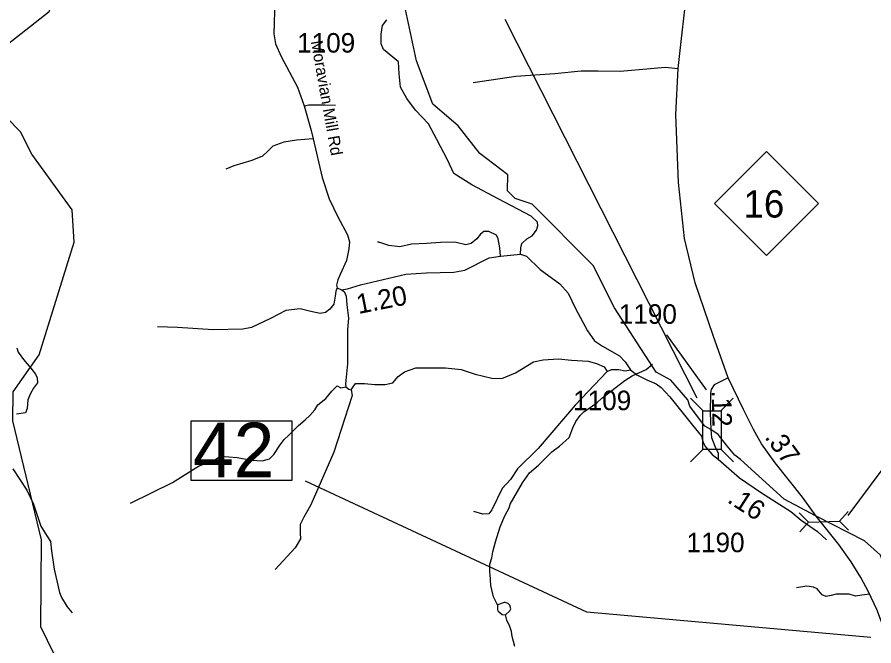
# Model space of a CAD drawing. Extents: x 1248089 to 1457196, y 820910 to 988753.
# Drawn here: x 1350941 to 1356426, y 851837 to 855863 of the extents above; entities that cross this region are included whole.
import ezdxf

# ---------------------------------------------------------------- set-up
doc = ezdxf.new("R2010")
doc.units = 0
for name, color, linetype in [('Exist Hydrographic Creek Single Shore', 7, 'Continuous'), ('Exist Hydrographic Misc Water Feature', 7, 'Continuous'), ('Exist Road Non-System Type 51', 7, 'Continuous'), ('Exist Road Primary NC Attributed', 7, 'Continuous'), ('Exist Road Primary NC Shield CELL', 7, 'Continuous'), ('Exist Road Primary NC Shield Number Label', 7, 'Continuous'), ('Exist Road Primary NC Structure Culvert CELL', 7, 'Continuous'), ('Exist Road Primary NC Structure Culvert Number Label', 7, 'Continuous'), ('Exist Road Secondary Structure Standard Bridge CELL', 7, 'Continuous'), ('Exist Road Secondary Structure Standard Bridge Number Label', 7, 'Continuous'), ('Exist Road Secondary Type 41 Attributed', 7, 'Continuous'), ('Exist Road Secondary Type 51 Attributed', 7, 'Continuous'), ('Exist Road Secondary Type 51 Label', 7, 'Continuous'), ('Prop CMT Slope Fill', 7, 'Continuous'), ('Prop GRAU CAT1 Cell', 7, 'Continuous'), ('Prop Lane Lines', 7, 'Continuous')]:
    doc.layers.add(name, color=color, linetype=linetype)

msp = doc.modelspace()

# ---------------------------------------------------------------- linework, layer by layer
at = {"layer": 'Exist Hydrographic Creek Single Shore'}
for points in [[(1355236.2, 853411.9), (1355127.2, 853537.3), (1355031.4, 853588.9), (1354765.5, 854001.3), (1354629.4, 854273.3), (1354237.4, 854665.2), (1354130.4, 854700.2), (1354081.4, 854750.4), (1354083.4, 854852.1), (1353903.4, 854990.3), (1353765.4, 855167.1), (1353601.4, 855305), (1353497.3, 855582.2), (1353427.9, 855911.2), (1353475.4, 856284.1), (1353588.6, 856393.7), (1353464.7, 856424.9), (1353212.7, 856728.3), (1352949.6, 857225.5), (1352872.2, 857635)], [(1355852.4, 852776.5), (1355571.4, 853030), (1355536.4, 853057.5), (1355483.2, 853122), (1355430.4, 853190.8), (1355382.1, 853222.7), (1355343, 853243.2), (1355277.3, 853330.6), (1355247.5, 853371.7), (1355236.2, 853411.9)], [(1356695, 851967.1), (1356670.9, 852063.7), (1356654, 852080.7), (1356599.1, 852097.2), (1356516.4, 852208.8), (1356500.6, 852328.4), (1356469.8, 852417.9), (1356365.3, 852508.7), (1356057.7, 852667.7), (1355852.4, 852776.5)]]:
    msp.add_lwpolyline(points, dxfattribs=at)
at = {"layer": 'Exist Hydrographic Misc Water Feature'}
for points in [[(1351884.4, 850047.6), (1351916.4, 850723.3), (1351813.4, 850991.2), (1351701.4, 851193.7), (1351220.4, 851695.8), (1351092.4, 851957.7), (1351096.4, 852515.7), (1350913.4, 853277.7), (1350915.1, 853464), (1351081.4, 853701.1), (1351305.3, 854422.1), (1351293.3, 854629.2), (1351034.4, 854985.6), (1350962.4, 855128.2), (1350783.4, 855309.1), (1350727.4, 855418.5), (1350737.3, 855526.7), (1350815.4, 855640.1), (1351146.3, 855899.3), (1351181.4, 855984), (1351097.3, 856350), (1351009.3, 856502.8), (1350790.3, 856776.4), (1350622.3, 857078.5)], [(1354015.9, 852099.1), (1353991.1, 852151.6), (1353972.7, 852224), (1353970.4, 852296.1), (1353966.6, 852304.2), (1353967.8, 852360.1), (1353980.7, 852399.8), (1353985.7, 852439.7), (1354003.1, 852503.3), (1354033.2, 852598.6), (1354062.9, 852669.8), (1354092.2, 852725.1), (1354098.5, 852745), (1354175.7, 852881.1), (1354221.2, 852944), (1354278.3, 852994.7), (1354364.2, 853078.6), (1354413.1, 853115.5), (1354474.4, 853171.9), (1354486.9, 853197.7), (1354497.8, 853233.4), (1354518.7, 853272.9), (1354545.6, 853312.2), (1354570.1, 853335.7), (1354651.5, 853393.7), (1354684.1, 853422.9), (1354830.7, 853535.4), (1354879.4, 853566.3), (1354968.4, 853606.1), (1355008.7, 853640.3)], [(1354067.7, 852035), (1354095.1, 852061.1), (1354101.3, 852073), (1354095.9, 852097.1), (1354084.1, 852107.4), (1354066.3, 852113.8), (1354058.3, 852114), (1354015.9, 852099.1)], [(1354015.9, 852099.1), (1354017.2, 852067), (1354021, 852058.9), (1354046.6, 852038.3), (1354067.7, 852035)], [(1354127.9, 851832.4), (1354109.4, 851896.8), (1354106.1, 851928.9), (1354094.9, 851961.2), (1354075.8, 852001.6), (1354067.7, 852035)]]:
    msp.add_lwpolyline(points, dxfattribs=at)
at = {"layer": 'Exist Road Non-System Type 51'}
for points in [[(1354164.3, 854343.9), (1354165.7, 854385.3), (1354171.5, 854414.1), (1354203.2, 854443), (1354237.8, 854463.2), (1354266.6, 854497.8), (1354275.2, 854526.7), (1354272.4, 854549.7), (1354232, 854587.2), (1354021.6, 854699.7), (1353851.5, 854789.2), (1353736.2, 854861.3), (1353696.1, 854949.5), (1353626.9, 855079.3), (1353575, 855180.3), (1353491.4, 855266.9), (1353436.6, 855341.9), (1353396.3, 855414), (1353387.6, 855500.5), (1353381.9, 855575.5), (1353286.7, 855656.3), (1353272.3, 855690.9), (1353272.3, 855754.4), (1353281, 855809.2), (1353306.9, 855845.3)], [(1353859.7, 855444.4), (1354133.5, 855484.8), (1354384.3, 855502.1), (1354551.5, 855519.4), (1354661.1, 855519.4), (1354802.3, 855516.5), (1354995.4, 855533.9), (1355090.6, 855542.5), (1355172.9, 855533.9)], [(1352778.6, 855294.2), (1352807.4, 855301.9), (1352911.2, 855301.9), (1352978.5, 855298.1)], [(1352836.2, 855083.9), (1352728.7, 855075), (1352647.9, 855061.5), (1352578.8, 855036.5), (1352548, 855005.8), (1352511.5, 854973.1), (1352442.3, 854944.2), (1352328.9, 854909.6), (1352277, 854888.4)], [(1354036, 854331), (1354032.1, 854384.8), (1354020.6, 854442.5), (1354009.1, 854465.6), (1353961, 854490.6), (1353928.4, 854490.6), (1353907.2, 854473.3), (1353884.2, 854442.5), (1353847.6, 854413.7), (1353813, 854404.1), (1353743.9, 854421.4), (1353651.6, 854419.4), (1353561.3, 854413.7), (1353465.2, 854407.9), (1353390.3, 854392.5), (1353321.1, 854400.2), (1353250, 854423.3), (1353255.7, 854421.4)], [(1352990.3, 854128.3), (1352980.3, 854107.6), (1352976.5, 854076.8), (1352968.8, 854024.9), (1352943.8, 853992.2), (1352915, 853971.1), (1352880.4, 853965.3), (1352820.8, 853976.8), (1352753.6, 853994.1), (1352661.3, 853984.5), (1352563.3, 853932.6), (1352440.3, 853874.9), (1352386.5, 853865.3), (1352196.2, 853859.5), (1351967.6, 853874.9), (1351839.3, 853878.8)], [(1353016.7, 854115.8), (1353034.2, 854105.7), (1353047.6, 854075), (1353051.5, 854021.1), (1353063, 853934.6), (1353055.3, 853863.4), (1353055.3, 853642.2), (1353043.8, 853515.3), (1353045.7, 853495.2), (1353065, 853479.8), (1353078.4, 853475.9), (1353086.1, 853439.4), (1352968.9, 853077.8), (1352820.9, 852739.3), (1352776.9, 852661.3), (1352753.8, 852613.2), (1352753.8, 852559.3), (1352755.7, 852522.8), (1352721.1, 852465.1), (1352592.4, 852324.7)], [(1353078.4, 853475.9), (1353092.9, 853495.7), (1353107.3, 853515.9), (1353165, 853515.9), (1353231.3, 853510.1), (1353297.6, 853510.1), (1353346.6, 853521.7), (1353381.2, 853562.1), (1353421.5, 853590.9), (1353493.6, 853616.9), (1353571.4, 853616.9), (1353683.8, 853616.9), (1353784.7, 853605.3), (1353874.1, 853576.5), (1353980.8, 853550.5), (1354044.2, 853547.7), (1354130.7, 853585.2), (1354246, 853654.4), (1354309.4, 853668.8), (1354407.4, 853674.6), (1354491, 853665.9), (1354597.7, 853660.2), (1354649.5, 853645.7), (1354698.5, 853622.7), (1354718.7, 853593.8)], [(1354718.7, 853593.8), (1354514.1, 853377.5), (1354277.7, 853100.5), (1354145.1, 852970.7), (1354099, 852901.5), (1354047.1, 852843.8), (1353980.8, 852708.2), (1353960.7, 852682.8), (1353923.2, 852680), (1353865.5, 852697.3)], [(1354718.7, 853593.8), (1354746.8, 853605.5), (1354793, 853605.5), (1354833.3, 853596.9), (1354867.8, 853603.2)], [(1351666.7, 852751.1), (1351934.8, 852883.8), (1352102, 852987.7), (1352205.8, 853028.1), (1352243.3, 853051.2), (1352349.9, 853042.5), (1352442.2, 853025.2), (1352508.5, 853022.3), (1352557.5, 853033.9), (1352583.4, 853062.7), (1352623.8, 853123.3), (1352649.7, 853157.9), (1352678.5, 853183.9), (1352742, 853247.3), (1352785.2, 853284.8), (1352814, 853310.8), (1352845.7, 853348.3), (1352865.9, 853380), (1352917.8, 853420.4), (1352955.3, 853466.6), (1352989.9, 853501.2), (1353012.9, 853489.6), (1353045.7, 853495.2)], [(1351134.4, 852534.6), (1351153.6, 852505.4), (1351161.3, 852445.7), (1351176.7, 852328.4), (1351194, 852253.4), (1351211.7, 852177.9), (1351225.1, 852147.2), (1351261.6, 852087.5), (1351292.4, 852047.2)], [(1356400.3, 852167.6), (1356348.9, 852161.5), (1356308.5, 852155.7), (1356268.2, 852167.3), (1356239.3, 852167.3), (1356184.6, 852167.3), (1356152.8, 852158.6), (1356121.1, 852152.8), (1356095.2, 852164.4), (1356063.5, 852201.9), (1356040.4, 852213.4), (1355997.2, 852219.2), (1355930.9, 852207.6)]]:
    msp.add_lwpolyline(points, dxfattribs=at)
at = {"layer": 'Exist Road Primary NC Attributed'}
for points in [[(1355494.3, 853553.2), (1355397.4, 853824.6), (1355281.1, 854161), (1355214.3, 854445), (1355174.5, 854803.7), (1355158.5, 855239), (1355172.9, 855533.9), (1355192, 855706), (1355215.6, 855910.6), (1355271.4, 856266.1), (1355296.9, 856427.1), (1355331.8, 856591.7), (1355484.5, 857150.1), (1355672.3, 857796), (1355742.4, 858129.2), (1355771, 858428.9), (1355774.1, 858489.6), (1355793.2, 858719.2), (1355828.3, 859079.4), (1355854.4, 859240.5)], [(1356502.3, 851901.5), (1356482.4, 851972.9), (1356444.4, 852070.4), (1356393, 852182.5), (1356342.8, 852273.6), (1356280.1, 852375.4), (1356201, 852485.4), (1356057.7, 852667.7), (1355970.2, 852789.3), (1355795, 853009.3), (1355705.8, 853130.4), (1355654.9, 853222.9), (1355591.1, 853350.4), (1355494.3, 853553.2)]]:
    msp.add_lwpolyline(points, dxfattribs=at)
at = {"layer": 'Exist Road Primary NC Shield CELL'}
msp.add_lwpolyline([(1355405, 854668.9), (1355738, 855001.9), (1356071, 854668.9), (1355738, 854335.9)], close=True, dxfattribs=at)
at = {"layer": 'Exist Road Primary NC Structure Culvert CELL'}
for p, q in [((1355948.1, 852688.6), (1356007.1, 852629.8)), ((1356260.8, 852697.9), (1356205.4, 852635.8)), ((1355951.7, 852567.7), (1356007.1, 852629.8)), ((1356007.1, 852629.8), (1356205.4, 852635.8)), ((1356264.5, 852577), (1356205.4, 852635.8))]:
    msp.add_line(p, q, dxfattribs=at)
at = {"layer": 'Exist Road Primary NC Structure Culvert Number Label'}
msp.add_line((1356262.5, 852672.1), (1356934.9, 853579), dxfattribs=at)
at = {"layer": 'Exist Road Secondary Structure Standard Bridge CELL'}
for p, q in [((1355332.6, 853342.6), (1355252.5, 853422.6)), ((1355445.8, 853342.7), (1355525.7, 853422.8)), ((1355252.2, 853014.7), (1355332.2, 853094.7)), ((1355528.1, 853014.9), (1355448, 853094.8))]:
    msp.add_line(p, q, dxfattribs=at)
msp.add_lwpolyline([(1355332.2, 853094.7), (1355332, 853342.6), (1355447.8, 853342.7), (1355448, 853094.8)], close=True, dxfattribs=at)
at = {"layer": 'Exist Road Secondary Structure Standard Bridge Number Label'}
msp.add_line((1355294.6, 853422.2), (1354064.6, 855847.7), dxfattribs=at)
msp.add_lwpolyline([(1352054.4, 853278.3), (1352698.6, 853278.3), (1352698.6, 852896), (1352054.4, 852896)], close=True, dxfattribs=at)
msp.add_lwpolyline([(1356407.1, 851889.8), (1354587.4, 852053.5), (1352786, 852890.6)], dxfattribs=at)
at = {"layer": 'Exist Road Secondary Type 41 Attributed'}
for points in [[(1350939.4, 853744.8), (1350947.9, 853717), (1350981.8, 853669.8), (1351029, 853615.1), (1351059.2, 853577.3), (1351068.6, 853552.8), (1351070.5, 853520.7), (1351046, 853486.7), (1351025.2, 853452.8), (1351008.2, 853413.1), (1351004.5, 853356.5), (1350995, 853328.2), (1350936.6, 853320.6)], [(1350912.1, 852970.6), (1351002.6, 852832.8), (1351045.6, 852743.4), (1351092.8, 852603.7), (1351108.5, 852576), (1351134.4, 852534.6)]]:
    msp.add_lwpolyline(points, dxfattribs=at)
at = {"layer": 'Exist Road Secondary Type 51 Attributed'}
for points in [[(1352590.3, 855968.9), (1352584.8, 855755.7), (1352595.9, 855691.7), (1352632, 855609.7), (1352734.9, 855413.5), (1352778.6, 855294.2), (1352822.3, 855137.2), (1352836.2, 855083.9), (1352894.6, 854836.3), (1352939.1, 854699.9), (1352994.7, 854583.1), (1353055.4, 854468.5), (1353067.9, 854423.9), (1353065.1, 854379.4), (1353049.9, 854304.3), (1353008.1, 854213.9), (1352993.1, 854181.2), (1352986.1, 854146.4), (1352990.3, 854128.3), (1353016.7, 854115.8), (1353055.6, 854122.8), (1353139.1, 854147.8), (1353429.6, 854216), (1353562.3, 854225.7), (1353737.5, 854229.8), (1353807, 854242.4), (1353964.1, 854321.7), (1354036, 854331), (1354164.3, 854343.9), (1354202.5, 854331.5), (1354290.1, 854246.6), (1354415.2, 854154.8), (1354468, 854095), (1354516.7, 853997.6), (1354591.8, 853854.3), (1354637.1, 853789.6), (1354688.5, 853754.9), (1354796.9, 853693.6), (1354834.5, 853656.1), (1354867.8, 853603.2), (1354908.1, 853571.2), (1354972.1, 853539.2), (1355031.9, 853515.6), (1355065.2, 853491.9), (1355120.8, 853432.1), (1355264.9, 853249.4), (1355321.9, 853179.8), (1355333.1, 853138.1), (1355348.4, 853110.2), (1355391.5, 853061.5), (1355430.4, 853031.4)], [(1355494.3, 853553.2), (1355441.7, 853527), (1355404.7, 853508.5), (1355385.1, 853477.7), (1355380, 853455), (1355377.9, 853328.6), (1355382.1, 853222.7)], [(1355382.1, 853222.7), (1355386.2, 853170.2), (1355407.7, 853114.7), (1355429.3, 853070.5), (1355430.4, 853050.9), (1355430.4, 853031.4)], [(1355430.4, 853031.4), (1355565.9, 852912.8), (1355706.1, 852817.1), (1355894, 852696), (1355960.9, 852641.8), (1356065.8, 852569.5), (1356123.2, 852515.3)]]:
    msp.add_lwpolyline(points, dxfattribs=at)
at = {"layer": 'Prop Lane Lines'}
msp.add_line((1355353.7, 853477.1), (1355099.8, 853829.2), dxfattribs=at)

# ---------------------------------------------------------------- texts
at = {"layer": 'Exist Road Primary NC Shield Number Label'}
msp.add_text('16', height=175, dxfattribs=at).set_placement((1355592.1, 854579.2))
at = {"layer": 'Exist Road Secondary Structure Standard Bridge Number Label'}
msp.add_text('42', height=350, dxfattribs=at).set_placement((1352067, 852915.7))
at = {"layer": 'Exist Road Secondary Type 51 Label'}
msp.add_text('Moravian Mill Rd', height=75, rotation=280.0482, dxfattribs=at).set_placement((1352821, 855706.6))
at = {"layer": 'Prop CMT Slope Fill'}
msp.add_text('.37', height=125, rotation=306.1717, dxfattribs=at).set_placement((1355723.2, 853172.3))
at = {"layer": 'Prop GRAU CAT1 Cell'}
for s, rotation, p in [('1.20', 11.0837, (1353126.3, 853961.5)), ('.12', 271.3629, (1355387.6, 853471.2)), ('.16', 327.1952, (1355481.1, 852760))]:
    msp.add_text(s, height=125, rotation=rotation, dxfattribs=at).set_placement(p)
at = {"layer": 'Prop Lane Lines'}
for s, p in [('1109', (1352733.4, 855635.5)), ('1190', (1354793.3, 853899)), ('1109', (1354500.7, 853345.9)), ('1190', (1355226.8, 852436.3))]:
    msp.add_text(s, height=125, dxfattribs=at).set_placement(p)

doc.saveas('drawing.dxf')
